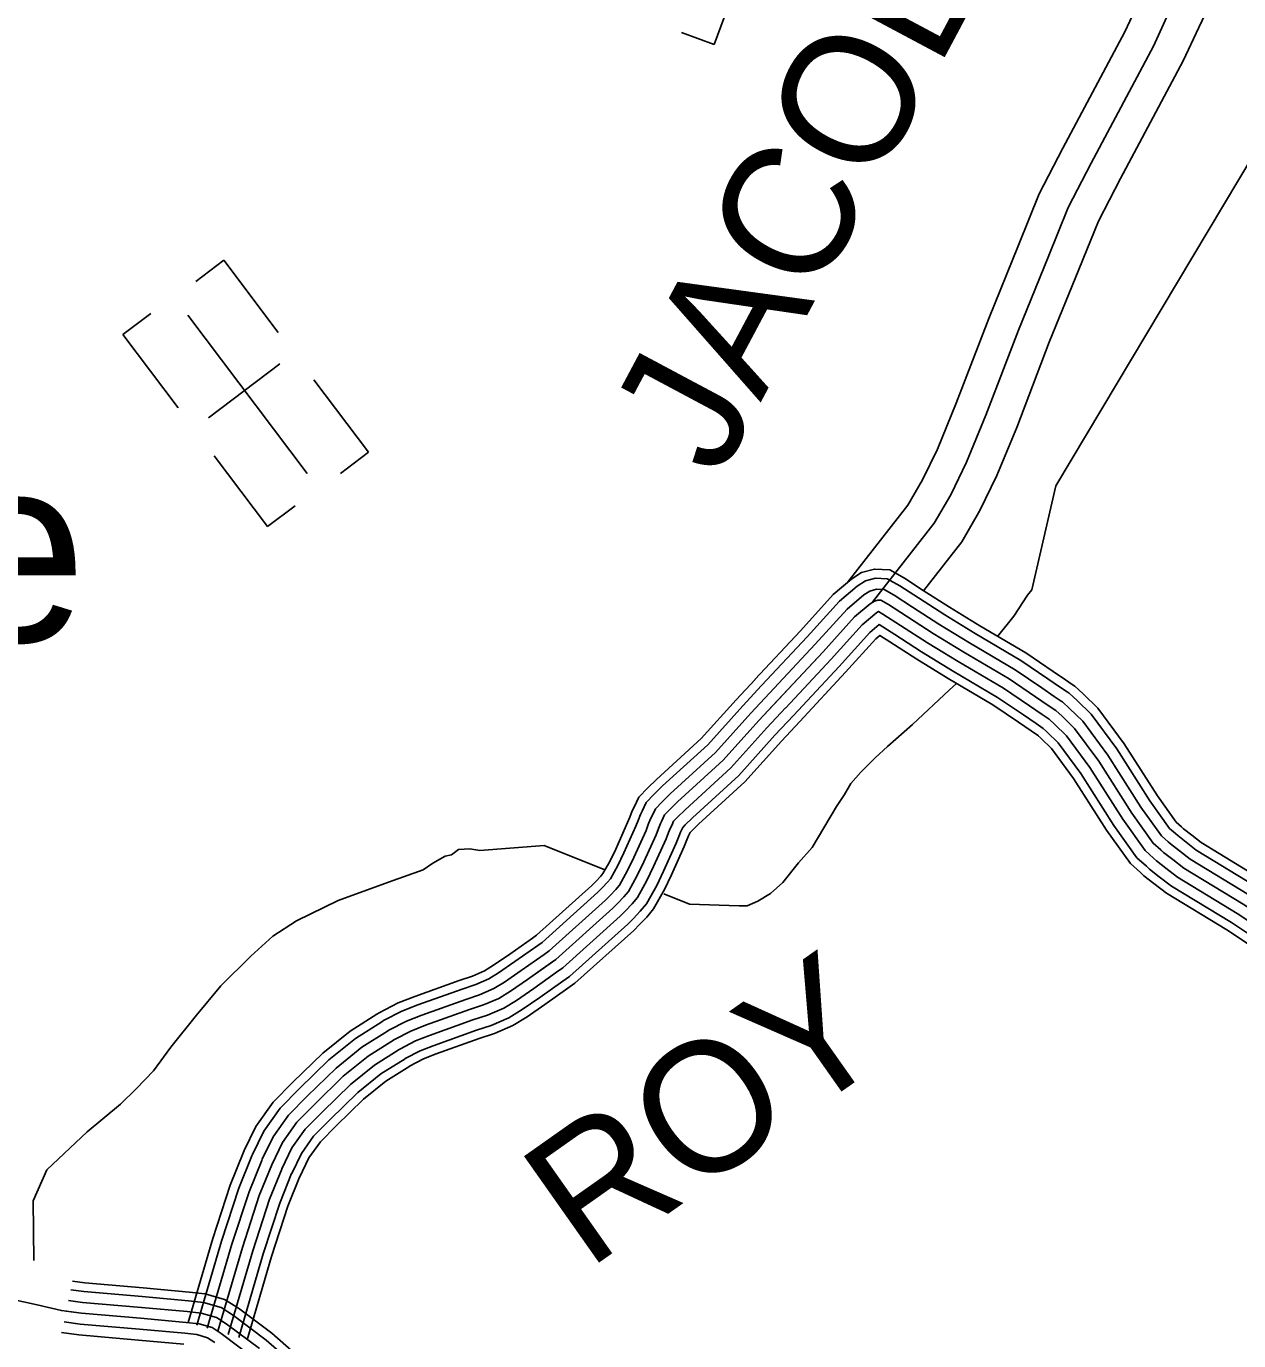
# Model space of a CAD drawing. Extents: x 1551132 to 1791609, y 378168 to 563823.
# Drawn here: x 1655549 to 1658995, y 507613 to 511347 of the extents above; entities that cross this region are included whole.
import ezdxf

# ---------------------------------------------------------------- set-up
doc = ezdxf.new("R2010")
doc.units = 0
for name, color, linetype in [('DESIGN - ROW - Right-of-Way and Easement Labels', 7, 'Continuous'), ('DESIGN - TRANSPORTATION - Text', 7, 'Continuous'), ('DESIGN - UTILITIES - Cable (Underground) with Text', 7, 'Continuous'), ('SURVEY - PROPERTY - Owners', 7, 'Continuous'), ('SURVEY - TRANSPORTATION - Roads', 7, 'Continuous'), ('SURVEY - VEGETATION - Features with Text', 7, 'Continuous')]:
    doc.layers.add(name, color=color, linetype=linetype)

msp = doc.modelspace()

# ---------------------------------------------------------------- linework, layer by layer
at = {"layer": 'DESIGN - TRANSPORTATION - Text'}
for points in [[(1658309.842, 509613.842), (1658355.983, 509671.444), (1658394.857, 509730.912), (1658406.832, 509746.412), (1658475.247, 510041.453), (1659254.179, 511344.379)], [(1657361.139, 508882.098), (1657434.037, 508852.58), (1657575.351, 508848.597), (1657576.076, 508848.489), (1657598.058, 508848.155), (1657628.241, 508861.714), (1657664.54, 508883.181), (1657698.998, 508914.69), (1657743.805, 508970.059), (1657782.429, 509013.518), (1657852.153, 509130.571), (1657874.644, 509164.264), (1657893.118, 509196.014), (1657921.576, 509227.607), (1657962.167, 509269.033), (1657996.624, 509300.542), (1658067.531, 509363.527), (1658172.945, 509462.021), (1658193.495, 509480.33)], [(1656838.651, 509005.809), (1657021.489, 509019.609), (1657193.018, 508950.166)], [(1655570.222, 507840.128), (1655568.323, 508009.741), (1655607.613, 508098.177), (1655722.052, 508205.871), (1655817.175, 508284.498), (1655861.799, 508327.866), (1655910.54, 508379.176), (1655959.522, 508446.494), (1656032.854, 508537.471), (1656102.06, 508620.499), (1656187.283, 508705.293), (1656250.099, 508762.394), (1656316.705, 508805.42), (1656435.503, 508863.68), (1656578.191, 508915.565), (1656676.647, 508950.107), (1656704.93, 508969.7), (1656739.195, 508989.2), (1656757.245, 508992.934), (1656777.47, 509008.642), (1656809.469, 509010.159), (1656838.651, 509005.809)]]:
    msp.add_lwpolyline(points, dxfattribs=at)
at = {"layer": 'DESIGN - UTILITIES - Cable (Underground) with Text'}
for p, q in [((1657504.661, 511295.773), (1657592.966, 511538.345)), ((1657504.486, 511295.773), (1657410.943, 511329.871)), ((1656110.342, 510682.615), (1656030.699, 510622.554)), ((1656264.831, 510477.353), (1656110.25, 510682.573)), ((1655903.047, 510531.342), (1655823.895, 510471.715)), ((1655823.412, 510471.323), (1655980.41, 510263.02)), ((1656269.623, 510387.901), (1656067.087, 510235.212)), ((1656521.532, 510136.831), (1656366.16, 510343.017)), ((1656083.238, 510126.485), (1656234.602, 509925.54)), ((1656521.357, 510136.789), (1656441.939, 510076.812)), ((1656234.652, 509925.665), (1656313.187, 509984.85))]:
    msp.add_line(p, q, dxfattribs=at)
msp.add_lwpolyline([(1656008.474, 510526.327), (1656347.287, 510076.728)], dxfattribs=at)
at = {"layer": 'SURVEY - PROPERTY - Owners'}
for points in [[(1657882.294, 509766.229), (1658054.515, 509986.918), (1658096.356, 510058.487), (1658138.638, 510146.197), (1658192.512, 510276.251), (1658284.793, 510517.215), (1658369.183, 510725.371), (1658428.198, 510870.883), (1658495.63, 511000.536), (1658671.843, 511331.037), (1658714.025, 511423.064)], [(1658099.155, 509743.42), (1658207.97, 509882.849), (1658259.785, 509971.485), (1658307.551, 510070.562), (1658364.383, 510207.757), (1658456.906, 510449.372), (1658540.621, 510655.844), (1658596.353, 510793.264), (1658659.318, 510914.334), (1658837.697, 511248.893), (1658881.396, 511344.229), (1658927.704, 511439.956)], [(1657953.801, 509710.419), (1658129.755, 509935.892), (1658176.487, 510015.827), (1658221.461, 510109.113), (1658276.785, 510242.667), (1658369.183, 510483.948), (1658453.239, 510691.278), (1658510.646, 510832.824), (1658575.887, 510958.269), (1658753.166, 511290.761), (1658796.09, 511384.413)]]:
    msp.add_lwpolyline(points, dxfattribs=at)
at = {"layer": 'SURVEY - TRANSPORTATION - Roads'}
for points in [[(1657620.308, 509491.33), (1657749.455, 509629.701), (1657842.345, 509732.503), (1657895.852, 509777.496), (1657923.385, 509795.072), (1657959.675, 509805.239), (1658003.524, 509802.572), (1658045.215, 509779.038), (1658098.556, 509744.612)], [(1657639.108, 509473.788), (1657768.397, 509612.308), (1657860.244, 509713.953), (1657911.11, 509756.729), (1657934.001, 509771.338), (1657962.442, 509779.305), (1657996.05, 509777.263), (1658031.907, 509757.021), (1658084.606, 509723.003)], [(1657661.774, 509452.629), (1657791.229, 509591.333), (1657881.819, 509691.594), (1657929.501, 509731.687), (1657946.792, 509742.729), (1657965.775, 509748.045), (1657987.033, 509746.754), (1658015.874, 509730.47), (1658067.798, 509696.961)], [(1658098.539, 509744.62), (1658173.304, 509696.361), (1658258.993, 509644.026), (1658389.715, 509567.066), (1658467.538, 509514.223), (1658502.646, 509490.072), (1658521.829, 509477.464)], [(1656093.335, 507639.465), (1656163.342, 507877.471), (1656211.357, 508024.967), (1656246.557, 508112.577), (1656277.423, 508176.221), (1656318.197, 508233.714), (1656368.887, 508285.065), (1656449.944, 508364.026), (1656520.709, 508421.102), (1656595.324, 508468.12), (1656642.381, 508492.462), (1656683.855, 508508.929), (1656808.419, 508553.239), (1656848.584, 508566.698), (1656891.967, 508585.323), (1656925.091, 508605.674), (1656973.54, 508639.033), (1657054.288, 508695.976), (1657216.242, 508841.88), (1657230.425, 508855.697), (1657247.717, 508874.181), (1657260.65, 508889.398), (1657285.758, 508934.307), (1657304.015, 508972.808), (1657339.073, 509050.402), (1657351.781, 509082.553), (1657355.614, 509090.22), (1657363.189, 509106.529), (1657378.047, 509121.946), (1657400.338, 509143.655), (1657529.919, 509261.983), (1657631.433, 509374.694), (1657814.062, 509570.366), (1657903.393, 509669.235), (1657947.892, 509706.653), (1657959.592, 509714.12), (1657969.109, 509716.786), (1657978.017, 509716.245), (1657999.833, 509703.928), (1658126.655, 509622.067), (1658213.886, 509568.791), (1658342.783, 509492.906), (1658418.048, 509441.804), (1658453.697, 509417.279), (1658475.496, 509402.953), (1658493.263, 509386.695), (1658528.77, 509352.16), (1658597.46, 509259.091), (1658691.383, 509111.621), (1658752.19, 509026.677), (1658781.814, 509000.235), (1658807.522, 508979.851), (1658839.171, 508955.384), (1659007.692, 508852.915)], [(1656093.335, 507639.465), (1656163.342, 507877.471), (1656211.357, 508024.967), (1656246.557, 508112.577), (1656277.423, 508176.221), (1656318.197, 508233.714), (1656368.887, 508285.065), (1656449.944, 508364.026), (1656520.709, 508421.102), (1656595.324, 508468.12), (1656642.381, 508492.462), (1656683.855, 508508.929), (1656808.419, 508553.239), (1656848.584, 508566.698), (1656891.967, 508585.323), (1656925.091, 508605.674), (1656973.54, 508639.033), (1657054.288, 508695.976), (1657216.242, 508841.88), (1657230.425, 508855.697), (1657247.717, 508874.181), (1657260.65, 508889.398), (1657285.758, 508934.307), (1657304.015, 508972.808), (1657339.073, 509050.402), (1657351.781, 509082.553), (1657355.614, 509090.22), (1657363.189, 509106.529), (1657378.047, 509121.946), (1657400.338, 509143.655), (1657529.919, 509261.983), (1657631.433, 509374.694), (1657814.062, 509570.366), (1657903.393, 509669.235), (1657947.892, 509706.653), (1657959.592, 509714.12), (1657969.109, 509716.786), (1657978.017, 509716.245), (1657999.833, 509703.928), (1658126.655, 509622.067), (1658213.886, 509568.791), (1658342.783, 509492.906), (1658418.048, 509441.804), (1658453.697, 509417.279), (1658475.496, 509402.953), (1658493.263, 509386.695), (1658528.77, 509352.16), (1658597.46, 509259.091), (1658691.383, 509111.621), (1658752.19, 509026.677), (1658781.814, 509000.235), (1658807.522, 508979.851), (1658839.171, 508955.384), (1659007.692, 508852.915)], [(1657684.432, 509431.479), (1657814.062, 509570.366), (1657903.393, 509669.235), (1657947.892, 509706.653), (1657959.592, 509714.12), (1657969.109, 509716.786), (1657978.017, 509716.245), (1657999.833, 509703.928), (1658050.99, 509670.91)], [(1658067.781, 509696.961), (1658143.138, 509648.326), (1658229.827, 509595.375), (1658359.366, 509519.115), (1658435.539, 509467.397), (1658470.997, 509443.004), (1658490.679, 509430.071)], [(1658084.597, 509723.011), (1658159.629, 509674.577), (1658245.769, 509621.967), (1658375.957, 509545.324), (1658453.03, 509492.997), (1658488.296, 509468.73), (1658507.704, 509455.971)], [(1657707.09, 509410.328), (1657836.895, 509549.399), (1657924.968, 509646.876), (1657966.284, 509681.619), (1657970.983, 509684.619), (1657983.792, 509677.385), (1658034.182, 509644.859)], [(1658050.973, 509670.918), (1658126.655, 509622.067), (1658213.886, 509568.791), (1658342.783, 509492.906), (1658418.048, 509441.804), (1658453.697, 509417.279), (1658473.655, 509404.162)], [(1657729.756, 509389.169), (1657859.728, 509528.423), (1657946.542, 509624.517), (1657973.467, 509647.151), (1658017.374, 509618.817)], [(1657747.822, 509372.311), (1657877.936, 509511.706), (1657963.75, 509606.683), (1657975.4, 509616.484), (1658003.966, 509598.05)], [(1658017.349, 509618.825), (1658093.681, 509569.558), (1658182.003, 509515.615), (1658309.609, 509440.488), (1658383.065, 509390.611), (1658419.098, 509365.827), (1658439.606, 509352.352)], [(1658034.165, 509644.876), (1658110.172, 509595.808), (1658197.945, 509542.207), (1658326.2, 509466.697), (1658400.557, 509416.212), (1658436.397, 509391.553), (1658456.63, 509378.253)], [(1658003.949, 509598.058), (1658080.539, 509548.624), (1658169.287, 509494.414), (1658296.384, 509419.587), (1658369.124, 509370.211), (1658405.306, 509345.31), (1658426.031, 509331.693)], [(1657264.3, 509099.87), (1657271.616, 509118.362), (1657276.591, 509128.321), (1657289.833, 509156.813), (1657315.857, 509183.822), (1657340.148, 509207.481), (1657467.612, 509323.868), (1657566.776, 509433.979), (1657620.317, 509491.339)], [(1657288.216, 509090.411), (1657295.116, 509107.862), (1657299.766, 509117.145), (1657311.34, 509142.071), (1657334.09, 509165.68), (1657357.798, 509188.772), (1657485.878, 509305.725), (1657585.734, 509416.595), (1657639.116, 509473.796)], [(1658521.845, 509477.464), (1658529.545, 509472.397), (1658553.461, 509450.505), (1658595.077, 509410.037), (1658669.825, 509308.759), (1658764.09, 509160.747), (1658817.855, 509085.645), (1658832.38, 509072.678)], [(1657317.049, 509079.011), (1657323.448, 509095.212), (1657327.69, 509103.687), (1657337.265, 509124.304), (1657356.064, 509143.813), (1657379.064, 509166.213), (1657507.894, 509283.858), (1657608.584, 509395.644), (1657661.782, 509452.638)], [(1657345.873, 509067.611), (1657351.781, 509082.553), (1657355.614, 509090.22), (1657363.189, 509106.529), (1657378.047, 509121.946), (1657400.338, 509143.655), (1657529.919, 509261.983), (1657631.433, 509374.694), (1657684.44, 509431.487)], [(1658490.679, 509430.071), (1658494.596, 509427.496), (1658514.537, 509409.245), (1658552.203, 509372.611), (1658623.035, 509276.642), (1658717.074, 509128.98), (1658775.398, 509047.519), (1658794.614, 509030.361)], [(1658507.712, 509455.971), (1658513.696, 509452.038), (1658535.812, 509431.796), (1658575.636, 509393.07), (1658648.609, 509294.201), (1658742.773, 509146.347), (1658798.597, 509068.362), (1658815.255, 509053.495)], [(1657374.697, 509056.211), (1657380.114, 509069.894), (1657383.539, 509076.753), (1657389.114, 509088.753), (1657400.03, 509100.078), (1657421.613, 509121.096), (1657551.943, 509240.107), (1657654.282, 509353.743), (1657707.098, 509410.337)], [(1658473.646, 509404.17), (1658475.496, 509402.953), (1658493.263, 509386.695), (1658528.77, 509352.16), (1658597.46, 509259.091), (1658691.383, 509111.621), (1658752.19, 509026.677), (1658773.973, 509007.235)], [(1657403.53, 509044.81), (1657408.446, 509057.244), (1657411.463, 509063.294), (1657415.038, 509070.986), (1657422.004, 509078.211), (1657442.879, 509098.537), (1657573.959, 509218.24), (1657677.132, 509332.793), (1657729.764, 509389.178)], [(1657426.513, 509035.718), (1657431.029, 509047.152), (1657433.729, 509052.552), (1657435.712, 509056.819), (1657439.529, 509060.777), (1657459.837, 509080.553), (1657591.517, 509200.798), (1657695.348, 509316.084), (1657747.83, 509372.319)], [(1658456.397, 509378.411), (1658471.988, 509364.144), (1658505.337, 509331.71), (1658571.886, 509241.541), (1658665.692, 509094.262), (1658728.982, 509005.835), (1658753.331, 508984.109)], [(1658422.064, 509334.302), (1658433.747, 509323.61), (1658463.222, 509294.942), (1658525.92, 509209.99), (1658619.51, 509063.053), (1658687.275, 508968.384), (1658716.232, 508942.533)], [(1658437.297, 509353.869), (1658450.714, 509341.594), (1658481.905, 509311.251), (1658546.311, 509223.982), (1658639.992, 509076.895), (1658705.782, 508984.993), (1658732.69, 508960.975)], [(1656988.039, 508756.594), (1656999.464, 508764.645), (1657156.261, 508905.907), (1657167.76, 508917.107), (1657182.235, 508932.582), (1657188.268, 508939.682), (1657207.759, 508974.55), (1657224.417, 509009.668), (1657258.275, 509084.603), (1657264.308, 509099.87)], [(1657002.864, 508735.577), (1657015.539, 508744.519), (1657173.844, 508887.139), (1657186.135, 508899.106), (1657201.435, 508915.457), (1657209.493, 508924.94), (1657230.626, 508962.75), (1657247.75, 508998.859), (1657281.958, 509074.578), (1657288.224, 509090.42)], [(1657020.73, 508710.243), (1657034.913, 508720.243), (1657195.043, 508864.506), (1657208.276, 508877.398), (1657224.576, 508894.823), (1657235.067, 508907.165), (1657258.192, 508948.533), (1657275.883, 508985.834), (1657310.515, 509062.486), (1657317.049, 509079.019)], [(1657038.597, 508684.909), (1657054.288, 508695.976), (1657216.242, 508841.88), (1657230.425, 508855.697), (1657247.717, 508874.181), (1657260.65, 508889.398), (1657285.758, 508934.307), (1657304.015, 508972.808), (1657339.073, 509050.402), (1657345.881, 509067.628)], [(1657056.463, 508659.575), (1657073.662, 508671.709), (1657237.442, 508819.254), (1657252.575, 508833.996), (1657270.858, 508853.539), (1657286.233, 508871.631), (1657313.324, 508920.082), (1657332.148, 508959.783), (1657367.631, 509038.318), (1657374.714, 509056.236)], [(1658832.338, 509072.712), (1658838.296, 509067.395), (1658861.595, 509048.92), (1658888.936, 509027.786), (1659054.708, 508926.983), (1659239.061, 508804.888)], [(1657074.329, 508634.241), (1657093.037, 508647.433), (1657258.641, 508796.62), (1657274.716, 508812.288), (1657293.999, 508832.905), (1657311.807, 508853.855), (1657340.89, 508905.865), (1657360.281, 508946.758), (1657396.188, 509026.226), (1657403.538, 509044.835)], [(1657088.57, 508614.041), (1657108.487, 508628.091), (1657275.541, 508778.578), (1657292.374, 508794.987), (1657312.449, 508816.446), (1657332.206, 508839.688), (1657362.864, 508894.523), (1657382.705, 508936.374), (1657418.954, 509016.593), (1657426.521, 509035.752)], [(1658794.589, 509030.377), (1658801.78, 509023.969), (1658826.63, 509004.26), (1658856.754, 508980.968), (1659024.308, 508879.09), (1659207.746, 508757.595)], [(1658815.222, 509053.52), (1658821.738, 509047.703), (1658845.738, 509028.669), (1658874.345, 509006.56), (1659040.925, 508905.266), (1659224.862, 508783.446)], [(1658753.323, 508984.109), (1658761.848, 508976.501), (1658788.414, 508955.442), (1658821.588, 508929.8), (1658991.076, 508826.739), (1659173.513, 508705.911)], [(1658773.956, 509007.243), (1658781.814, 509000.235), (1658807.522, 508979.851), (1658839.171, 508955.384), (1659007.692, 508852.915), (1659190.629, 508731.753)], [(1658732.69, 508960.967), (1658741.89, 508952.767), (1658769.306, 508931.033), (1658803.997, 508904.207), (1658974.459, 508800.563), (1659156.397, 508680.06)], [(1658716.241, 508942.525), (1658725.974, 508933.841), (1658754.065, 508911.566), (1658789.972, 508883.807), (1658961.21, 508779.688), (1659142.747, 508659.451)], [(1656545.85, 508540.63), (1656551.75, 508544.339), (1656605.957, 508572.381), (1656652.964, 508591.04), (1656779.786, 508636.158), (1656817.293, 508648.725), (1656851.493, 508663.408), (1656877.234, 508679.217), (1656923.391, 508711.001), (1656988.056, 508756.603)], [(1656559.541, 508518.855), (1656564.524, 508521.996), (1656616.64, 508548.947), (1656662.022, 508566.973), (1656788.177, 508611.849), (1656826.468, 508624.674), (1656863.359, 508640.516), (1656891.258, 508657.658), (1656938.091, 508689.901), (1657002.872, 508735.585)], [(1656576.041, 508492.612), (1656579.924, 508495.054), (1656629.506, 508520.705), (1656672.938, 508537.947), (1656798.302, 508582.54), (1656837.526, 508595.69), (1656877.667, 508612.916), (1656908.175, 508631.666), (1656955.815, 508664.467), (1657020.739, 508710.251)], [(1656592.54, 508466.37), (1656595.324, 508468.12), (1656642.381, 508492.462), (1656683.855, 508508.929), (1656808.419, 508553.239), (1656848.584, 508566.698), (1656891.967, 508585.323), (1656925.091, 508605.674), (1656973.54, 508639.033), (1657038.605, 508684.917)], [(1656609.04, 508440.128), (1656610.723, 508441.186), (1656655.256, 508464.22), (1656694.771, 508479.912), (1656818.535, 508523.938), (1656859.642, 508537.705), (1656906.266, 508557.731), (1656942.007, 508579.681), (1656991.264, 508613.599), (1657056.471, 508659.583)], [(1656625.54, 508413.885), (1656626.123, 508414.244), (1656668.122, 508435.978), (1656705.688, 508450.886), (1656828.66, 508494.629), (1656870.7, 508508.721), (1656920.574, 508530.13), (1656958.923, 508553.689), (1657008.989, 508588.165), (1657074.337, 508634.25)], [(1656638.398, 508392.768), (1656678.388, 508413.452), (1656714.396, 508427.752), (1656836.726, 508471.27), (1656879.517, 508485.604), (1656931.974, 508508.13), (1656972.406, 508532.964), (1657023.114, 508567.881), (1657088.579, 508614.049)], [(1656168.667, 508152.978), (1656201.674, 508221.038), (1656250.773, 508290.274), (1656307.072, 508347.3), (1656391.678, 508429.727), (1656469.618, 508492.587), (1656545.791, 508540.588)], [(1656191.808, 508141.753), (1656223.882, 508207.896), (1656270.539, 508273.69), (1656325.188, 508329.058), (1656408.761, 508410.468), (1656484.601, 508471.628), (1656559.508, 508518.838)], [(1656219.699, 508128.228), (1656250.648, 508192.063), (1656294.364, 508253.698), (1656347.038, 508307.057), (1656429.352, 508387.243), (1656502.651, 508446.369), (1656576.032, 508492.604)], [(1656247.59, 508114.702), (1656277.423, 508176.221), (1656318.197, 508233.714), (1656368.887, 508285.065), (1656449.944, 508364.026), (1656520.709, 508421.102), (1656592.557, 508466.378)], [(1656275.481, 508101.177), (1656304.197, 508160.379), (1656342.029, 508213.73), (1656390.737, 508263.073), (1656470.535, 508340.808), (1656538.767, 508395.835), (1656609.082, 508440.153)], [(1656303.372, 508087.652), (1656330.963, 508144.545), (1656365.854, 508193.738), (1656412.586, 508241.072), (1656491.126, 508317.583), (1656556.816, 508370.576), (1656625.606, 508413.919)], [(1656325.613, 508076.86), (1656352.312, 508131.911), (1656384.853, 508177.804), (1656430.002, 508223.539), (1656507.542, 508299.074), (1656571.216, 508350.425), (1656638.789, 508393.01)], [(1656009.187, 507664.216), (1656079.544, 507903.43), (1656128.868, 508054.926), (1656166.325, 508148.153), (1656168.717, 508153.087)], [(1656033.853, 507656.965), (1656104.11, 507895.822), (1656153.05, 508046.142), (1656189.841, 508137.728), (1656191.841, 508141.836)], [(1656063.594, 507648.215), (1656133.726, 507886.646), (1656182.208, 508035.559), (1656218.199, 508125.153), (1656219.724, 508128.278)], [(1656093.335, 507639.465), (1656163.342, 507877.471), (1656211.357, 508024.967), (1656246.557, 508112.577), (1656247.598, 508114.719)], [(1656123.076, 507630.715), (1656192.958, 507868.296), (1656240.507, 508014.375), (1656274.914, 508100.002), (1656275.473, 508101.16)], [(1656152.817, 507621.965), (1656222.574, 507859.121), (1656269.664, 508003.791), (1656303.272, 508087.427), (1656303.355, 508087.602)], [(1656176.525, 507614.989), (1656246.181, 507851.804), (1656292.905, 507995.349), (1656325.88, 508077.401)], [(1655675.912, 507757.168), (1655712.319, 507752.209), (1655878.723, 507738.184), (1656009.629, 507726.434), (1656052.353, 507721.367), (1656102.66, 507706.958), (1656138.117, 507684.491), (1656231.04, 507614.448), (1656325.613, 507532.104)], [(1655680.67, 507781.468), (1655715.027, 507776.785), (1655880.865, 507762.81), (1656012.187, 507751.018), (1656057.236, 507745.676), (1656112.885, 507729.742), (1656152.192, 507704.833), (1656246.615, 507633.665), (1656342.604, 507550.079)], [(1655454.167, 507741.792), (1655579.822, 507714.175), (1655648.82, 507698.283), (1655705.527, 507690.558), (1655873.349, 507676.416), (1656003.204, 507664.757), (1656040.086, 507660.382), (1656077.019, 507649.807), (1656102.81, 507633.465), (1656191.974, 507566.255)], [(1655669.037, 507726.817), (1655708.927, 507721.384), (1655876.032, 507707.3), (1656006.412, 507695.591), (1656046.219, 507690.875), (1656089.843, 507678.383), (1656120.468, 507658.982), (1656211.507, 507590.355)], [(1655662.603, 507696.408), (1655705.527, 507690.558), (1655873.349, 507676.416), (1656003.204, 507664.757), (1656040.086, 507660.382), (1656077.019, 507649.807), (1656102.81, 507633.465), (1656191.974, 507566.255)], [(1655656.279, 507665.982), (1655702.128, 507659.732), (1655870.665, 507645.532), (1655999.996, 507633.923), (1656033.953, 507629.89), (1656064.194, 507621.231), (1656085.152, 507607.947)], [(1655649.587, 507635.606), (1655698.736, 507628.906), (1655867.974, 507614.648), (1655996.779, 507603.081)]]:
    msp.add_lwpolyline(points, dxfattribs=at)

# ---------------------------------------------------------------- texts
at = {"layer": 'DESIGN - ROW - Right-of-Way and Easement Labels'}
for s, height, rotation, p in [('JACOBS', 370.0057, 61.93445, (1657519.619, 510059.153)), ('ROY', 369.9975, 35.189081, (1657143.755, 507811.11))]:
    msp.add_text(s, height=height, rotation=rotation, dxfattribs=at).set_placement(p)
at = {"layer": 'SURVEY - VEGETATION - Features with Text'}
msp.add_text('New Hope', height=527.9876, rotation=0.000031, dxfattribs=at).set_placement((1652424.014, 509598.53))

doc.saveas('drawing.dxf')
